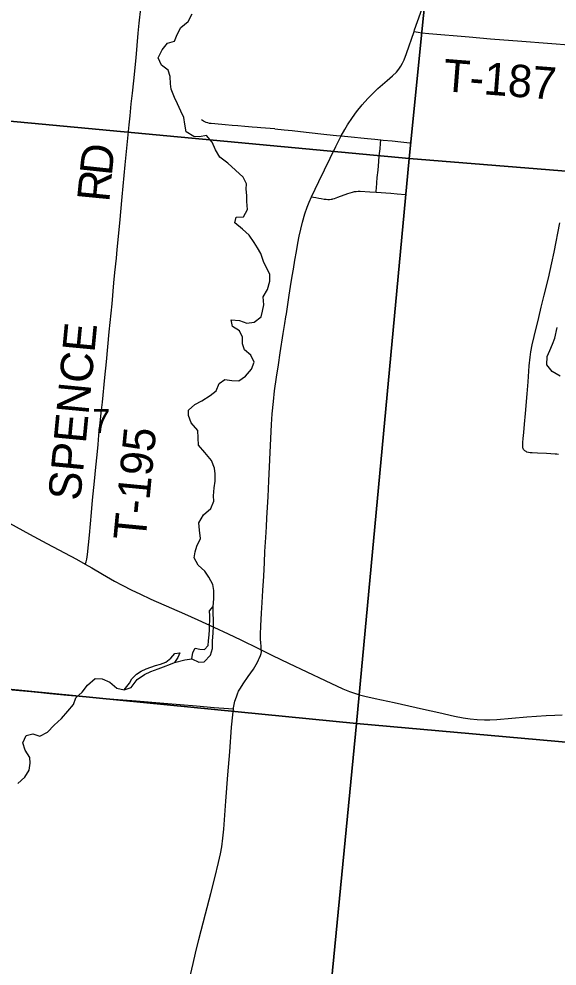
# Model space of a CAD drawing. Extents: x 0 to 1134, y 0 to 440.
# Drawn here: x 839.445 to 840.39, y 365.164 to 366.829 of the extents above; entities that cross this region are included whole.
import ezdxf

# ---------------------------------------------------------------- set-up
doc = ezdxf.new("R2010")
doc.units = 0
for name, color, linetype in [('GM_X_County_Road', 7, 'Continuous'), ('GM_X_Minor_Lake', 7, 'Continuous'), ('GM_X_Minor_River', 7, 'Continuous'), ('GM_X_Section', 7, 'Continuous'), ('GM_X_Section_Text', 7, 'Continuous'), ('GM_X_Township_Road', 7, 'Continuous'), ('GM_X_Township_Road_Text', 7, 'Continuous')]:
    doc.layers.add(name, color=color, linetype=linetype)

msp = doc.modelspace()

# ---------------------------------------------------------------- linework, layer by layer
at = {"layer": 'GM_X_County_Road'}
for points in [[(840.1389, 366.8071), (840.1398, 366.8097), (840.1587, 366.8624), (840.1757, 366.909), (840.1867, 366.9381), (840.1949, 366.9582), (840.2023, 366.9752), (840.213, 366.9976), (840.2241, 367.0199), (840.2432, 367.0589), (840.2519, 367.0754), (840.2596, 367.0888), (840.2695, 367.1045), (840.3074, 367.1614), (840.3316, 367.1975), (840.3541, 367.231), (840.3685, 367.2529)], [(840.0109, 366.6236), (840.0172, 366.6349), (840.022, 366.6428), (840.0305, 366.6557), (840.0378, 366.6658), (840.0476, 366.6778), (840.0578, 366.6894), (840.0664, 366.6983), (840.0755, 366.7067), (840.0919, 366.7209), (840.1013, 366.7292), (840.1079, 366.7358), (840.1119, 366.7406), (840.1156, 366.7458), (840.1186, 366.7513), (840.1213, 366.757), (840.1257, 366.7686), (840.1389, 366.8071)], [(839.9589, 366.5163), (839.9717, 366.5432), (840.0014, 366.6047), (840.0109, 366.6236)], [(839.8705, 365.7199), (839.8701, 365.7257), (839.8696, 365.7325), (839.8693, 365.7379), (839.8693, 365.7471), (839.8698, 365.7623), (839.8709, 365.7843), (839.8719, 365.8031), (839.8733, 365.8243), (839.8748, 365.8495), (839.876, 365.8736), (839.877, 365.8925), (839.8784, 365.9176), (839.8795, 365.9363), (839.8805, 365.9518), (839.8824, 365.989), (839.8837, 366.0169), (839.8876, 366.0913), (839.8887, 366.1162), (839.8899, 366.1347), (839.8918, 366.1563), (839.8938, 366.175), (839.8975, 366.1994), (839.9007, 366.2207), (839.904, 366.2423), (839.9091, 366.2763), (839.9119, 366.2936), (839.9137, 366.3051), (839.9146, 366.3107), (839.918, 366.3313), (839.9197, 366.3433), (839.9221, 366.3587), (839.925, 366.377), (839.9269, 366.389), (839.9296, 366.4051), (839.9322, 366.4202), (839.9349, 366.435), (839.9372, 366.4471), (839.9398, 366.4596), (839.9429, 366.4717), (839.9471, 366.4864), (839.9509, 366.4981), (839.9544, 366.5067), (839.9589, 366.5163)], [(839.4281, 365.9424), (839.4637, 365.9235), (839.4936, 365.9069), (839.5457, 365.8791), (839.5613, 365.8705)], [(839.5613, 365.8705), (839.5729, 365.8642), (839.5916, 365.8532), (839.6128, 365.8406), (839.6264, 365.8333), (839.643, 365.8249), (839.657, 365.8181), (839.6766, 365.8092), (839.7128, 365.7933), (839.7358, 365.7833), (839.7589, 365.7729), (839.7871, 365.7597), (839.8124, 365.7479), (839.8349, 365.7373), (839.8655, 365.7225), (839.8705, 365.7199)], [(839.8216, 365.6163), (839.8218, 365.6178), (839.8229, 365.6239), (839.8243, 365.6299), (839.8268, 365.6375), (839.8289, 365.6428), (839.8308, 365.647), (839.8339, 365.6524), (839.8389, 365.6602), (839.8478, 365.6728), (839.8566, 365.6858), (839.8614, 365.6938), (839.8643, 365.6992), (839.8657, 365.7021), (839.867, 365.7049), (839.8694, 365.7101), (839.8704, 365.7132), (839.8707, 365.7163), (839.8705, 365.7199)], [(839.8705, 365.7199), (839.8764, 365.7167), (839.8904, 365.7098), (839.9184, 365.6965), (839.983, 365.666), (840.0139, 365.6515), (840.0254, 365.6466), (840.0342, 365.6434), (840.0432, 365.6406), (840.0522, 365.6384), (840.0705, 365.6345), (840.1039, 365.6275), (840.1553, 365.6156), (840.1826, 365.6095), (840.21, 365.6035), (840.2252, 365.6006), (840.2376, 365.5988), (840.25, 365.5975), (840.2624, 365.5969), (840.2718, 365.5969), (840.2842, 365.5976), (840.3369, 365.6018), (840.3709, 365.6045), (840.3864, 365.6052), (840.3988, 365.6053)], [(839.7408, 365.126), (839.7509, 365.1682), (839.7552, 365.1864), (839.7611, 365.2105), (839.7727, 365.2556), (839.7818, 365.2917), (839.7888, 365.3188), (839.7957, 365.3459), (839.799, 365.3611), (839.8012, 365.3734), (839.8033, 365.3888), (839.8048, 365.4043), (839.8066, 365.4291), (839.8084, 365.4539), (839.8118, 365.5003), (839.8153, 365.5405), (839.8184, 365.5839), (839.8204, 365.6055), (839.8216, 365.6163)]]:
    msp.add_lwpolyline(points, dxfattribs=at)
at = {"layer": 'GM_X_Minor_Lake'}
for points in [[(839.7484, 365.7039), (839.7504, 365.7152), (839.7543, 365.7228), (839.7626, 365.7212), (839.7706, 365.7207), (839.7772, 365.7274), (839.778, 365.7358), (839.7793, 365.746), (839.7798, 365.7551), (839.7801, 365.7798), (839.7798, 365.7886), (839.786, 365.7961)], [(839.7484, 365.7039), (839.7608, 365.6984), (839.7703, 365.6987), (839.7815, 365.7103), (839.7847, 365.7224), (839.7849, 365.7357), (839.7858, 365.7494), (839.7867, 365.7619), (839.7868, 365.7718), (839.7862, 365.7843), (839.786, 365.7961)], [(839.6296, 365.6495), (839.6392, 365.6611), (839.6431, 365.6691), (839.6512, 365.6773), (839.6596, 365.6822), (839.6684, 365.6862), (839.6768, 365.6895), (839.6848, 365.6921), (839.6936, 365.6947), (839.7031, 365.6983), (839.7119, 365.7051), (839.7189, 365.7137), (839.7272, 365.7144), (839.7241, 365.7061), (839.7183, 365.6974)], [(839.6296, 365.6495), (839.6418, 365.6539), (839.6526, 365.6678), (839.6656, 365.6764), (839.6763, 365.6816), (839.6893, 365.6864), (839.6988, 365.69), (839.711, 365.6944), (839.7183, 365.6974)]]:
    msp.add_lwpolyline(points, dxfattribs=at)
at = {"layer": 'GM_X_Minor_River'}
for points in [[(839.7608, 365.9434), (839.769, 365.9573), (839.782, 365.9682), (839.7875, 365.9814), (839.7865, 365.9909), (839.7878, 366.0046), (839.7898, 366.0167), (839.7896, 366.0296), (839.7886, 366.0391), (839.7831, 366.0525), (839.7715, 366.0666), (839.7602, 366.0797), (839.759, 366.1055), (839.7474, 366.119), (839.7426, 366.1316), (839.7428, 366.141), (839.7539, 366.1512), (839.7661, 366.1579), (839.7807, 366.1668), (839.7914, 366.175), (839.7965, 366.1879), (839.8065, 366.195), (839.8186, 366.1933), (839.8311, 366.1931), (839.8426, 366.201), (839.8534, 366.2134), (839.8578, 366.2259), (839.8522, 366.2381), (839.8409, 366.2473), (839.8373, 366.2576), (839.8378, 366.2698), (839.8322, 366.2808), (839.8202, 366.2886), (839.8176, 366.3), (839.8321, 366.2991), (839.8449, 366.2944), (839.8579, 366.2961), (839.8701, 366.3055), (839.8729, 366.3153), (839.8749, 366.3263), (839.874, 366.3403), (839.8814, 366.3535), (839.8857, 366.3683), (839.8855, 366.3801), (839.8795, 366.3915), (839.8744, 366.4026), (839.8696, 366.4167), (839.864, 366.4267), (839.8581, 366.4362), (839.8491, 366.4492), (839.8375, 366.4596), (839.8243, 366.4708), (839.8267, 366.4807), (839.8396, 366.4813), (839.8466, 366.4941), (839.8449, 366.5082), (839.8454, 366.5188), (839.844, 366.5298), (839.8445, 366.5393), (839.839, 366.5511), (839.8251, 366.5634), (839.8119, 366.5754), (839.798, 366.5862), (839.7902, 366.5992), (839.7843, 366.6125), (839.7745, 366.6241), (839.7623, 366.6219), (839.7521, 366.6224), (839.7389, 366.6306), (839.7364, 366.6439), (839.7343, 366.6557), (839.7295, 366.6671), (839.7236, 366.6801), (839.718, 366.6908), (839.7121, 366.7057), (839.7111, 366.7152), (839.7105, 366.7277), (839.7068, 366.7392), (839.6951, 366.7477), (839.6896, 366.7606), (839.6962, 366.7746), (839.7059, 366.7866), (839.7181, 366.7899), (839.7228, 366.8016), (839.7294, 366.8141), (839.7421, 366.8246), (839.749, 366.8378)], [(840.3953, 366.201), (840.3817, 366.2092), (840.3724, 366.2211), (840.3725, 366.2359), (840.3776, 366.2461), (840.3823, 366.257), (840.3862, 366.2676), (840.3903, 366.2865)], [(839.4429, 365.4846), (839.4552, 365.4959), (839.4626, 365.5083), (839.4647, 365.5204), (839.464, 365.5303), (839.4558, 365.5433), (839.4518, 365.5563), (839.4573, 365.5691), (839.4691, 365.572), (839.4816, 365.5681), (839.495, 365.5751), (839.5065, 365.5872), (839.5199, 365.5991), (839.5307, 365.6119), (839.5408, 365.6236), (839.5451, 365.6357), (839.5558, 365.6454), (839.5655, 365.6578), (839.5785, 365.6695), (839.5911, 365.6689), (839.6043, 365.6631), (839.6171, 365.6523), (839.6296, 365.6495), (839.6418, 365.6539), (839.6526, 365.6678), (839.6656, 365.6764), (839.6763, 365.6816), (839.6893, 365.6864), (839.6988, 365.69), (839.711, 365.6944), (839.7183, 365.6974), (839.7362, 365.7025), (839.7484, 365.7039), (839.7608, 365.6984), (839.7703, 365.6987), (839.7815, 365.7103), (839.7847, 365.7224), (839.7849, 365.7357), (839.7858, 365.7494), (839.7867, 365.7619), (839.7868, 365.7718), (839.7862, 365.7843), (839.786, 365.7961), (839.7873, 365.8097), (839.7875, 365.8242), (839.7853, 365.8348), (839.7786, 365.8478), (839.7712, 365.8582), (839.7599, 365.8686), (839.7529, 365.8816), (839.7545, 365.8922), (839.7573, 365.902), (839.7639, 365.9156), (839.7618, 365.9301), (839.7608, 365.9434)]]:
    msp.add_lwpolyline(points, dxfattribs=at)
at = {"layer": 'GM_X_Section'}
for points in [[(839.2357, 367.6804), (840.2305, 367.5844), (840.1305, 366.5839), (839.141, 366.6765)], [(840.2305, 367.5844), (841.2193, 367.496), (841.1309, 366.5029), (840.1305, 366.5839)], [(839.141, 366.6765), (840.1305, 366.5839), (840.0379, 365.5902), (839.0451, 365.6881)], [(840.1305, 366.5839), (841.1309, 366.5029), (841.0302, 365.5017), (840.0379, 365.5902)], [(839.0451, 365.6881), (840.0379, 365.5902), (839.9402, 364.5829), (838.9444, 364.6922)], [(840.0379, 365.5902), (841.0302, 365.5017), (840.9446, 364.4988), (839.9402, 364.5829)]]:
    msp.add_lwpolyline(points, close=True, dxfattribs=at)
at = {"layer": 'GM_X_Township_Road'}
for points in [[(839.5613, 365.8705), (839.5627, 365.8745), (839.5636, 365.877), (839.5642, 365.8792), (839.5654, 365.8875), (839.5686, 365.9214), (839.5724, 365.9615), (839.5742, 365.9831), (839.5774, 366.0165), (839.5798, 366.0409), (839.582, 366.0626), (839.5838, 366.0811), (839.5854, 366.0972), (839.5882, 366.1245), (839.5894, 366.1368), (839.5914, 366.1553), (839.5956, 366.1988), (839.5985, 366.2262), (839.6036, 366.2788), (839.6084, 366.3282), (839.6117, 366.3653), (839.6135, 366.3835), (839.616, 366.4086), (839.6175, 366.424), (839.622, 366.4702), (839.6262, 366.5165), (839.6316, 366.5723), (839.6386, 366.643), (839.6401, 366.6585), (839.6423, 366.6801), (839.6442, 366.6986), (839.6464, 366.7203), (839.6506, 366.7609), (839.6545, 366.8041), (839.6562, 366.8219), (839.6587, 366.8472)], [(840.1389, 366.8071), (840.1463, 366.8059), (840.1524, 366.8048), (840.1648, 366.8033), (840.2358, 366.7976), (840.2729, 366.7944), (840.3285, 366.7898), (840.4181, 366.7829)], [(839.8943, 366.6357), (839.8697, 366.6376), (839.8635, 366.6382), (839.8546, 366.639), (839.8414, 366.6401), (839.8294, 366.6411), (839.8196, 366.642), (839.8074, 366.643), (839.789, 366.6445), (839.7827, 366.645), (839.7797, 366.6455), (839.7766, 366.6462), (839.7737, 366.6472), (839.7689, 366.6496), (839.7653, 366.6515)], [(839.8943, 366.6357), (839.9107, 366.6343), (839.925, 366.6327), (839.9494, 366.6301), (839.9859, 366.6261), (840.0027, 366.6242), (840.0109, 366.6236)], [(840.0109, 366.6236), (840.0167, 366.6232), (840.0223, 366.6227), (840.0569, 366.619), (840.0698, 366.6176), (840.0805, 366.6165)], [(840.0721, 366.5246), (840.0724, 366.5271), (840.0728, 366.5318), (840.0735, 366.5411), (840.0743, 366.5506), (840.0757, 366.5631), (840.077, 366.5786), (840.0779, 366.5882), (840.0791, 366.601), (840.0799, 366.61), (840.0805, 366.6165)], [(840.0805, 366.6165), (840.0847, 366.6161), (840.1002, 366.6145), (840.1155, 366.613), (840.1317, 366.6113)], [(839.9589, 366.5163), (839.9625, 366.5157), (839.9664, 366.5149), (839.9717, 366.5139), (839.9759, 366.5132), (839.9811, 366.5123), (839.9844, 366.512), (839.9873, 366.5118), (839.9903, 366.5118), (839.9935, 366.512), (839.9952, 366.5123), (839.9964, 366.5126), (839.9993, 366.5135), (840.005, 366.5155), (840.0224, 366.5221), (840.0269, 366.5236), (840.031, 366.5248), (840.0344, 366.5256), (840.0372, 366.526), (840.0407, 366.5264), (840.0445, 366.5264), (840.0614, 366.5254), (840.0721, 366.5246)], [(840.0721, 366.5246), (840.0981, 366.5227), (840.1093, 366.5216), (840.124, 366.5202)], [(840.3925, 366.0632), (840.3895, 366.0637), (840.3865, 366.064), (840.3716, 366.0648), (840.3555, 366.0656), (840.3461, 366.0661), (840.3431, 366.0664), (840.3399, 366.0668), (840.337, 366.0677), (840.3356, 366.0683), (840.3344, 366.069), (840.3332, 366.0699), (840.3321, 366.0709), (840.3312, 366.0722), (840.3306, 366.0737), (840.3301, 366.0753), (840.3298, 366.0771), (840.3297, 366.0787), (840.3298, 366.0802), (840.3301, 366.0844), (840.3307, 366.0912), (840.3318, 366.1021), (840.3331, 366.1169), (840.3348, 366.1356), (840.3373, 366.1699), (840.3391, 366.1913), (840.3412, 366.219), (840.3427, 366.2345), (840.3439, 366.2437), (840.3462, 366.2559), (840.3497, 366.271), (840.3578, 366.3041), (840.3623, 366.3223), (840.3677, 366.3435), (840.375, 366.3734), (840.3809, 366.4005), (840.3848, 366.4191), (840.3952, 366.4705)], [(839.433, 365.6496), (839.4655, 365.6465), (839.4836, 365.6447), (839.4991, 365.6432), (839.5301, 365.6403), (839.558, 365.6378), (839.5782, 365.6361), (839.5956, 365.6346), (839.6509, 365.63), (839.6993, 365.626), (839.7568, 365.6213), (839.788, 365.6187), (839.8129, 365.6169), (839.8216, 365.6163)]]:
    msp.add_lwpolyline(points, dxfattribs=at)

# ---------------------------------------------------------------- texts
at = {"layer": 'GM_X_Section_Text'}
msp.add_text('7', height=0.0419, rotation=0, dxfattribs=at).set_placement((839.574, 366.1012))
at = {"layer": 'GM_X_Township_Road_Text'}
for s, height, rotation, p in [('T-187', 0.05682, 355.5179, (840.1885, 366.7023)), ('D', 0.0568, 83.9124, (839.6079, 366.5523)), ('R', 0.0568, 84.4296, (839.6034, 366.506)), ('SPENCE', 0.05682, 84.5406, (839.5526, 365.9809)), ('T-195', 0.05682, 84.459, (839.6672, 365.9106))]:
    msp.add_text(s, height=height, rotation=rotation, dxfattribs=at).set_placement(p)

doc.saveas('drawing.dxf')
